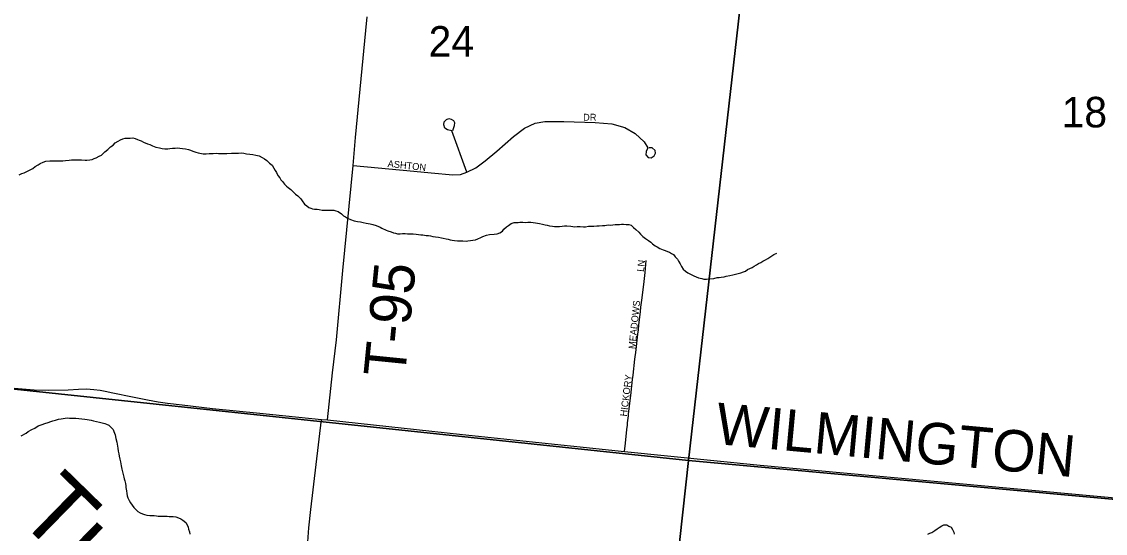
# Model space of a CAD drawing. Extents: x 1310247 to 1664935, y 284496 to 704931.
# Drawn here: x 1497704 to 1505542, y 524347 to 528049 of the extents above; entities that cross this region are included whole.
import ezdxf

# ---------------------------------------------------------------- set-up
doc = ezdxf.new("R2010")
doc.units = 0
for name, color, linetype in [('GM_P_State_Location', 7, 'Continuous'), ('GM_X_County', 7, 'Continuous'), ('GM_X_County_Road_Text', 7, 'Continuous'), ('GM_X_County_Subdivision_Text', 7, 'Continuous'), ('GM_X_Minor_Lake_Text', 7, 'Continuous'), ('GM_X_Minor_River_Text', 7, 'Continuous'), ('GM_X_State_Location', 7, 'Continuous'), ('GM_X_Township_Road', 7, 'Continuous'), ('GM_X_Township_Subdivision', 7, 'Continuous'), ('GM_X_US_Location', 7, 'Continuous')]:
    doc.layers.add(name, color=color, linetype=linetype)

msp = doc.modelspace()

# ---------------------------------------------------------------- linework, layer by layer
at = {"layer": 'GM_X_County'}
for points in [[(1497814.5, 531020.1), (1498155.8, 530987.7), (1503167.8, 530511.9), (1502528.3, 524873.1), (1497307.8, 525426.7)], [(1503657, 530478.8), (1508208, 530053.6), (1507676.2, 524402.8), (1502528.3, 524873.1), (1503167.8, 530511.9)], [(1502528.3, 524873.1), (1502005.1, 520103.9), (1496845.7, 520606.4), (1497307.8, 525426.7)], [(1502528.3, 524873.1), (1507676.2, 524402.8), (1507180.6, 519609.2), (1502005.1, 520103.9)]]:
    msp.add_lwpolyline(points, close=True, dxfattribs=at)
at = {"layer": 'GM_X_County_Road_Text'}
msp.add_lwpolyline([(1496673.8, 525494.2), (1497476.3, 525411.4), (1497794, 525385.1), (1497896.9, 525382.2), (1498040.8, 525385.1), (1498115.1, 525389.8), (1498173.1, 525391), (1498226.6, 525387.5), (1498272.8, 525381.6), (1498308.5, 525374.3), (1498363.5, 525363.8), (1498506.8, 525334.5), (1498615.1, 525312), (1498692.6, 525298.8), (1498757.8, 525288.9), (1498864.3, 525275.4), (1499084.9, 525250.9), (1499426, 525216.9), (1499872.4, 525170.4), (1499915.6, 525168.7), (1500893.1, 525061.1), (1502064.3, 524938.6), (1503046.2, 524841), (1507709.5, 524409.8)], dxfattribs=at)
at = {"layer": 'GM_X_County_Subdivision_Text'}
for points in [[(1499915.6, 525168.7), (1499951.9, 525508.5), (1499980.6, 525746.1), (1500026.9, 526247.5), (1500101.3, 527007.1), (1500117.9, 527209.6), (1500194.2, 527984), (1500203.8, 528083.1)], [(1499773, 524284.1), (1499781.1, 524386.3), (1499796.4, 524518.8), (1499872.4, 525170.4)]]:
    msp.add_lwpolyline(points, dxfattribs=at)
at = {"layer": 'GM_X_Minor_River_Text'}
for points in [[(1498104.1, 527049.3), (1498120.1, 527048.8), (1498136.2, 527048.3), (1498162.3, 527047.5), (1498176.3, 527047), (1498196.5, 527048.4), (1498214.7, 527051.9), (1498228.9, 527057.5), (1498243.2, 527063), (1498263.6, 527074.4), (1498282, 527083.9), (1498304.9, 527107.2), (1498327.6, 527124.6), (1498346.2, 527142), (1498364.8, 527155.5), (1498381.4, 527173), (1498401.9, 527184.4), (1498418.3, 527193.9), (1498436.6, 527201.4), (1498452.8, 527204.9), (1498466.9, 527206.4), (1498489, 527205.8), (1498509.1, 527207.1), (1498525.1, 527202.6), (1498540.9, 527196.1), (1498554.8, 527191.7), (1498568.7, 527185.3), (1498584.5, 527176.8), (1498614.3, 527165.8), (1498630.1, 527159.3), (1498649.9, 527150.7), (1498675.7, 527139.9), (1498701.7, 527135.1), (1498719.6, 527130.5), (1498739.6, 527127.9), (1498761.7, 527129.2), (1498775.9, 527130.8), (1498796, 527132.2), (1498814.1, 527133.6), (1498830.3, 527135.1), (1498848.3, 527134.5), (1498866.3, 527132), (1498888.3, 527129.3), (1498910.2, 527122.6), (1498926.1, 527118.1), (1498942, 527111.6), (1498963.9, 527104.9), (1498979.8, 527100.4), (1499003.8, 527095.7), (1499017.8, 527093.2), (1499037.8, 527092.6), (1499060, 527093.9), (1499074.1, 527095.5), (1499088.1, 527095.1), (1499112.3, 527096.3), (1499128.4, 527095.8), (1499146.4, 527095.3), (1499166.5, 527094.6), (1499188.6, 527096), (1499222.8, 527096.9), (1499242.9, 527096.3), (1499259, 527097.8), (1499273.1, 527097.4), (1499297.2, 527098.6), (1499311.3, 527098.2), (1499329.2, 527093.6), (1499355.2, 527090.8), (1499377.3, 527088.1), (1499397.2, 527083.5), (1499421.2, 527078.8), (1499442.8, 527066.1), (1499460.6, 527055.5), (1499476.2, 527043), (1499495.7, 527024.3), (1499515.3, 527009.7), (1499528.7, 526989.3), (1499538.2, 526970.9), (1499547.7, 526956.6), (1499557.1, 526936.3), (1499570.6, 526917.8), (1499578.2, 526903.5), (1499591.8, 526891.1), (1499605.3, 526872.7), (1499618.9, 526858.2), (1499632.6, 526847.8), (1499650.3, 526835.2), (1499663.9, 526822.7), (1499685.3, 526800), (1499700.9, 526787.5), (1499722.4, 526766.8), (1499733.9, 526752.4), (1499749.2, 526727.9), (1499766.9, 526715.3), (1499780.6, 526704.9), (1499794.5, 526698.4), (1499808.4, 526694), (1499822.4, 526691.6), (1499842.4, 526690.9), (1499856.4, 526688.5), (1499878.4, 526683.8), (1499906.5, 526685)], [(1497686.6, 526939.9), (1497705, 526949.4), (1497721.2, 526954.9), (1497741.6, 526964.3), (1497762, 526973.7), (1497784.6, 526987), (1497801.1, 527000.5), (1497823.6, 527013.9), (1497838, 527023.4), (1497860.4, 527032.8), (1497878.7, 527038.2), (1497906.9, 527041.3), (1497927, 527040.7), (1497949.1, 527042), (1497983.3, 527041), (1498001.4, 527042.4), (1498021.5, 527043.8), (1498047.7, 527047), (1498063.9, 527048.5), (1498088, 527047.8), (1498104.1, 527049.3)], [(1499906.5, 526685), (1499920.6, 526684.5), (1499940.7, 526685.9), (1499960.8, 526685.3), (1499976.7, 526680.8), (1499992.6, 526674.3), (1500016.2, 526657.5), (1500031.7, 526643), (1500045.6, 526636.6), (1500061.3, 526626.1), (1500083.1, 526617.4), (1500109, 526608.6), (1500132.9, 526603.8), (1500155, 526601.1), (1500174.9, 526596.5), (1500196.8, 526591.8), (1500210.8, 526589.4), (1500224.8, 526584.9), (1500244.7, 526580.3), (1500268.6, 526573.6), (1500296.3, 526560.7), (1500310.1, 526554.2), (1500339.9, 526541.3), (1500353.7, 526534.9), (1500375.6, 526528.2), (1500393.5, 526521.6), (1500407.4, 526519.2), (1500423.4, 526514.7), (1500441.4, 526514.1), (1500459.6, 526515.6), (1500477.6, 526515), (1500495.7, 526514.4), (1500513.8, 526513.9), (1500535.8, 526513.2), (1500557.9, 526510.5), (1500573.9, 526508), (1500591.9, 526507.5), (1500606, 526507), (1500629.9, 526502.3), (1500646, 526501.8), (1500662, 526499.3), (1500677.9, 526494.8), (1500697.9, 526492.2), (1500719.9, 526489.5), (1500739.9, 526484.8), (1500753.9, 526482.4), (1500773.8, 526477.8), (1500789.8, 526475.3), (1500803.7, 526470.9), (1500817.7, 526468.4), (1500835.7, 526465.9), (1500855.7, 526463.2), (1500873.8, 526462.7), (1500895.8, 526462), (1500917.9, 526461.3), (1500932, 526462.9), (1500950.2, 526464.3), (1500968.4, 526467.8), (1500986.6, 526471.2), (1501002.8, 526476.7), (1501025.2, 526486.1), (1501039.5, 526493.6), (1501066, 526504.8), (1501088.3, 526508.2), (1501122.5, 526511.1), (1501142.7, 526514.5), (1501163, 526521.9), (1501181.5, 526533.3), (1501192, 526547), (1501210.7, 526564.5), (1501225, 526574.1), (1501245.6, 526587.5), (1501265.9, 526594.9), (1501280, 526596.4), (1501294.1, 526596), (1501308.2, 526597.6), (1501328.3, 526596.9), (1501348.3, 526596.3), (1501364.5, 526597.8), (1501386.5, 526597.2), (1501402.6, 526596.7), (1501420.6, 526594.1), (1501434.6, 526591.7), (1501450.6, 526589.2), (1501470.5, 526584.5), (1501490.4, 526577.9), (1501504.4, 526575.5), (1501522.3, 526570.9), (1501544.3, 526568.2), (1501558.3, 526565.8), (1501576.4, 526567.2), (1501594.5, 526566.7), (1501612.7, 526570.1), (1501630.8, 526571.6), (1501646.9, 526571.1), (1501674.9, 526568.2), (1501691, 526567.7), (1501705, 526565.3), (1501721.1, 526566.8), (1501743.2, 526566.1), (1501767.3, 526565.3)], [(1501767.3, 526565.3), (1501783.3, 526564.8), (1501803.5, 526568.2), (1501841.7, 526569.1), (1501863.9, 526570.4), (1501880, 526571.9), (1501906.2, 526573.1), (1501922.3, 526574.6), (1501946.5, 526577.9), (1501964.6, 526577.3), (1501980.7, 526578.8), (1501996.8, 526580.3), (1502027, 526581.4), (1502043.1, 526582.9), (1502057.2, 526582.5), (1502075.2, 526581.9), (1502095.3, 526581.3), (1502113.3, 526576.7), (1502128.8, 526560.2), (1502146.4, 526545.6), (1502167.8, 526524.9), (1502179.4, 526510.5), (1502196.9, 526493.9), (1502216.5, 526479.3), (1502238.2, 526464.6), (1502253.8, 526452.1), (1502267.5, 526441.7), (1502287.2, 526427), (1502300.9, 526418.6), (1502318.7, 526408), (1502344.4, 526397.2), (1502358.4, 526392.8), (1502376.2, 526386.2), (1502390.1, 526379.8), (1502403.9, 526371.3), (1502417.7, 526362.9), (1502431.2, 526346.4), (1502446.7, 526329.9), (1502454.3, 526315.6), (1502465.7, 526297.2), (1502477.1, 526276.8), (1502488.6, 526258.5), (1502506.2, 526243.9), (1502521.9, 526231.4), (1502541.6, 526220.7), (1502565.4, 526210), (1502599, 526194.9), (1502623, 526190.2), (1502636.9, 526185.7), (1502657, 526185.1), (1502679.2, 526188.4), (1502709.4, 526191.5), (1502733.7, 526196.8), (1502747.8, 526198.3), (1502764, 526199.8), (1502784.2, 526203.2), (1502800.3, 526206.7), (1502826.6, 526211.9), (1502848.9, 526217.3), (1502867.1, 526220.7), (1502885.4, 526226.2), (1502905.6, 526231.5), (1502924, 526239), (1502940.2, 526244.5), (1502954.7, 526256.1), (1502970.9, 526261.6), (1502987.3, 526269.1), (1503001.6, 526278.7), (1503018, 526288.2), (1503032.4, 526297.8), (1503050.8, 526307.2), (1503065.1, 526314.8), (1503083.6, 526326.3), (1503102, 526335.7), (1503116.3, 526345.3), (1503130.7, 526354.9), (1503145.1, 526364.4), (1503165.5, 526373.8)], [(1497700.9, 525051.5), (1497735.6, 525070.5), (1497750.1, 525084.1), (1497778.7, 525097.2), (1497799.2, 525108.6), (1497823.8, 525123.9), (1497852.2, 525133), (1497870.6, 525140.5), (1497894.9, 525147.8), (1497915.2, 525155.2), (1497929.5, 525160.7), (1497949.8, 525166.1), (1497970, 525171.5), (1497990.2, 525174.9), (1498018.5, 525180), (1498032.7, 525181.6), (1498050.7, 525181), (1498068.8, 525180.5), (1498094.9, 525179.7), (1498116.9, 525177), (1498138.9, 525174.3), (1498161, 525173.6), (1498177, 525171.1), (1498193, 525168.6)], [(1498193, 525168.6), (1498207, 525166.2), (1498224.9, 525161.6), (1498244.8, 525157), (1498266.7, 525150.3), (1498286.7, 525145.7), (1498304.6, 525141.1), (1498318.5, 525136.7), (1498334.3, 525128.2), (1498349.9, 525113.7), (1498365.4, 525097.2), (1498371, 525082.9), (1498380.3, 525058.6), (1498385.4, 525032.4), (1498392.6, 525006.1), (1498399.2, 524961.8), (1498402.5, 524941.7), (1498405.9, 524921.5), (1498409.4, 524905.4), (1498414.7, 524883.2), (1498418, 524863), (1498423.1, 524834.8), (1498428.4, 524810.6), (1498435.5, 524782.3), (1498442.6, 524754.1), (1498446.1, 524739.9), (1498449.7, 524725.8), (1498455.1, 524707.6), (1498456.6, 524691.5), (1498458.1, 524677.4), (1498461.4, 524655.3), (1498464.8, 524635.1), (1498466.3, 524619.1), (1498471.8, 524602.8), (1498481.2, 524584.5), (1498490.7, 524568.2), (1498502.2, 524549.8), (1498515.7, 524533.4), (1498531.2, 524516.8), (1498544.9, 524504.4), (1498560.6, 524493.9), (1498578.5, 524487.3), (1498592.4, 524482.9), (1498610.3, 524478.3), (1498630.3, 524475.7), (1498648.4, 524475.2), (1498662.4, 524474.7), (1498678.4, 524472.2), (1498692.5, 524471.8), (1498706.5, 524471.3), (1498730.6, 524470.6), (1498756.7, 524469.8), (1498770.8, 524469.4), (1498784.8, 524468.9), (1498800.9, 524468.4), (1498818.9, 524465.9), (1498838.8, 524459.2), (1498854.6, 524450.7), (1498870.4, 524442.2), (1498891.9, 524425.5), (1498901.4, 524409.2), (1498908.9, 524390.9), (1498910.4, 524376.9), (1498917.8, 524356.6), (1498919.3, 524340.5)], [(1504258.1, 524341.8), (1504272.4, 524347.4), (1504286.6, 524353), (1504309.2, 524368.3), (1504325.7, 524379.8), (1504340.1, 524389.4), (1504358.5, 524400.9), (1504374.9, 524408.4), (1504394.9, 524407.8), (1504410.7, 524399.3), (1504426.5, 524390.8), (1504436, 524374.4), (1504445.4, 524354.1), (1504449, 524340)]]:
    msp.add_lwpolyline(points, dxfattribs=at)
at = {"layer": 'GM_X_State_Location'}
for points in [[(1500101.3, 527007.1), (1500539.5, 526966.8), (1500665.7, 526954.6), (1500823.5, 526940.5), (1500878.8, 526943.1), (1500923.4, 526958.9), (1500989.2, 526990.5), (1501056.7, 527042.2), (1501141.7, 527110.6), (1501262.6, 527216.6), (1501340.7, 527277.1), (1501417.8, 527313.9), (1501487.9, 527326.2), (1501626.4, 527326.2), (1501851.3, 527317.9), (1501972.2, 527309.1), (1502067.8, 527283.7), (1502140.5, 527239.9), (1502205.4, 527179.4), (1502233.6, 527135.4), (1502220.3, 527110.1), (1502219.4, 527085.6), (1502234.3, 527066.3), (1502258, 527064.6), (1502279.9, 527078.6), (1502287.7, 527097), (1502285.1, 527116.3), (1502265, 527135.6), (1502243.1, 527135.6)], [(1500923.4, 526958.9), (1500815.1, 527258.2), (1500784.5, 527267), (1500765.7, 527279.3), (1500758.2, 527302.1), (1500760.8, 527324.4), (1500775.7, 527341.1), (1500793.3, 527347.2), (1500811.7, 527344.2), (1500828.3, 527333.6), (1500834.9, 527317.9), (1500832.3, 527295.5), (1500820, 527260)], [(1502064.3, 524938.6), (1502070.7, 524998.7), (1502081.1, 525097.4), (1502084.8, 525130.2), (1502086.6, 525146.7), (1502088.5, 525163.1), (1502092.4, 525195.9), (1502094.3, 525212.3), (1502109.4, 525343.6), (1502122.5, 525458.6), (1502126.2, 525491.5), (1502139.3, 525606.4), (1502141.3, 525622.9), (1502145.2, 525655.7), (1502160.7, 525786.8), (1502164.6, 525819.6), (1502168.3, 525852.5), (1502179.4, 525950.9), (1502183.1, 525983.7), (1502188.5, 526033), (1502203.2, 526148.2), (1502212.7, 526234.9), (1502221.5, 526321)]]:
    msp.add_lwpolyline(points, dxfattribs=at)

# ---------------------------------------------------------------- texts
at = {"layer": 'GM_P_State_Location'}
for s, rotation, p in [('DR', 0.00001, (1501765, 527332.3)), ('ASHTON', 353.88395, (1500349.2, 526997.9)), ('LN', 83.99338, (1502204.4, 526237.1)), ('MEADOWS', 84.36017, (1502142.8, 525678.2)), ('HICKORY', 82.87498, (1502081.2, 525189.8))]:
    msp.add_text(s, height=50, rotation=rotation, dxfattribs=at).set_placement(p)
at = {"layer": 'GM_X_Minor_Lake_Text'}
msp.add_text('Turtle', height=500.07, rotation=315.70125, dxfattribs=at).set_placement((1497658.3, 524468.1))
at = {"layer": 'GM_X_Township_Road'}
msp.add_text('WILMINGTON', height=300, rotation=354.70266, dxfattribs=at).set_placement((1502715, 524993.9))
at = {"layer": 'GM_X_Township_Subdivision'}
msp.add_text('T-95', height=300, rotation=84.32432, dxfattribs=at).set_placement((1500474.9, 525468.9))
at = {"layer": 'GM_X_US_Location'}
for s, p in [('24', (1500647.4, 527795.7)), ('18', (1505225.6, 527283.6))]:
    msp.add_text(s, height=221, rotation=0.00001, dxfattribs=at).set_placement(p)

doc.saveas('drawing.dxf')
